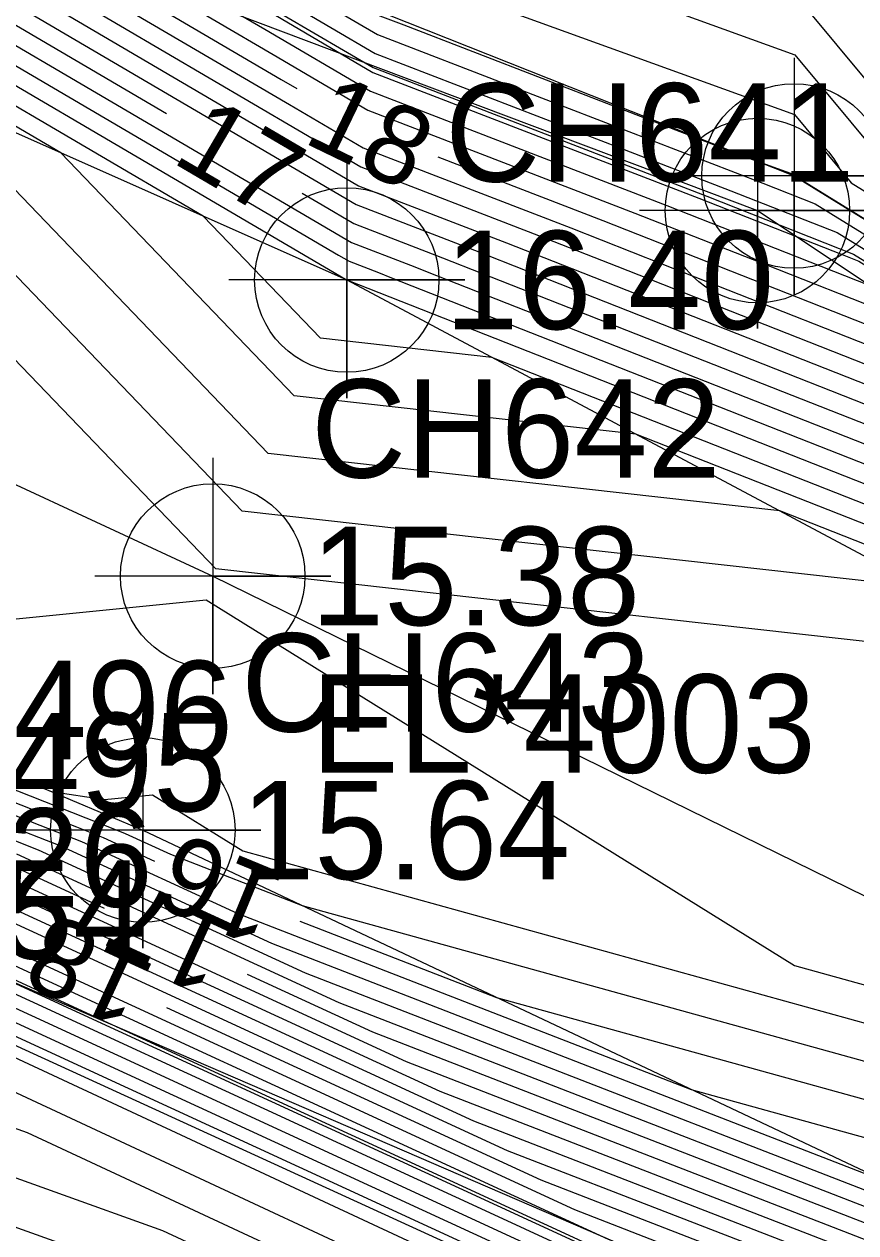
# Model space of a CAD drawing. Extents: x 2531902 to 2533249, y 715219 to 716099.
# Drawn here: x 2532970.37 to 2532991.51, y 715574.36 to 715605.07 of the extents above; entities that cross this region are included whole.
import ezdxf

# ---------------------------------------------------------------- set-up
doc = ezdxf.new("R2010")
doc.units = 0
for name, color, linetype in [('DTM Contours Major', 7, 'Continuous'), ('DTM Contours Major Text', 7, 'Continuous'), ('DTM Contours Minor', 7, 'Continuous'), ('Exist DTM Breakline', 7, 'Continuous'), ('Exist DTM Breakline Cogo Elevation', 7, 'Continuous'), ('Exist DTM Breakline Cogo Number', 7, 'Continuous'), ('Exist DTM Breakline Cogo Point CELL', 7, 'Continuous'), ('Exist DTM Breakline Underwater', 7, 'Continuous'), ('Exist DTM Breakline Underwater Cogo Elevation', 7, 'Continuous'), ('Exist DTM Breakline Underwater Cogo Number', 7, 'Continuous'), ('Exist DTM Breakline Underwater Cogo Point CELL', 7, 'Continuous'), ('Exist DTM Drainline', 7, 'Continuous'), ('Exist DTM Drainline Cogo Comment', 7, 'Continuous'), ('Exist DTM Drainline Cogo Elevation', 7, 'Continuous'), ('Exist DTM Drainline Cogo Number', 7, 'Continuous'), ('Exist DTM Drainline Cogo Point CELL', 7, 'Continuous'), ('Exist Hydro Stream or Body of Water', 7, 'Continuous'), ('Scratch_Level_2', 7, 'Continuous')]:
    doc.layers.add(name, color=color, linetype=linetype)

msp = doc.modelspace()

# ---------------------------------------------------------------- linework, layer by layer
at = {"layer": 'DTM Contours Major'}
for points in [[(2532884.404, 715645.945), (2532885.254, 715645.55), (2532885.603, 715645.403), (2532885.838, 715645.267), (2532885.985, 715645.191), (2532886.692, 715644.887), (2532887.513, 715644.534), (2532889.384, 715642.718), (2532895.366, 715639.435), (2532902.003, 715635.345), (2532906.965, 715632.403), (2532910.955, 715630.504), (2532912.824, 715629.386), (2532923.733, 715622.865), (2532928.329, 715620.368), (2532936.45, 715617.561), (2532951.253, 715612.726), (2532953.961, 715611.841), (2532954.16, 715611.776), (2532955.245, 715611.421), (2532967.329, 715606.707), (2532973.983, 715602.802)], [(2532886.882, 715645.092), (2532888.511, 715644.391), (2532889.864, 715643.808), (2532889.948, 715643.83), (2532890.459, 715643.78), (2532890.543, 715643.729), (2532892.076, 715642.784), (2532898.665, 715638.724), (2532907.034, 715633.763), (2532913.762, 715630.559), (2532916.915, 715628.674), (2532921.213, 715626.105), (2532929.02, 715621.863), (2532942.818, 715617.095), (2532948.649, 715615.19), (2532952.937, 715613.789), (2532953.252, 715613.687), (2532953.679, 715613.547), (2532972.72, 715606.119), (2532976.901, 715603.665), (2532977.295, 715603.434)], [(2532881.063, 715621.451), (2532900.228, 715613.278), (2532900.927, 715612.98), (2532904.255, 715611.694), (2532904.882, 715611.461), (2532919.177, 715606.148), (2532923.909, 715604.174), (2532925.144, 715603.677), (2532935.728, 715599.413), (2532939.197, 715598.139), (2532946.344, 715594.905), (2532946.607, 715594.786), (2532949.931, 715593.274), (2532971.696, 715584.677), (2532972.378, 715584.407), (2532973.68, 715583.807)], [(2532879.817, 715620.324), (2532881.521, 715619.613), (2532895.247, 715613.76), (2532897.071, 715612.983), (2532905.757, 715609.625), (2532907.394, 715609.016), (2532916.294, 715605.708), (2532924.012, 715602.49), (2532926.025, 715601.679), (2532932.615, 715599.024), (2532940.834, 715596.006), (2532945.284, 715593.993), (2532945.887, 715593.72), (2532953.507, 715590.253), (2532967.059, 715584.9), (2532969.618, 715583.889), (2532972.4, 715582.608)], [(2532946.87, 715617.429), (2532949.185, 715616.629), (2532951.913, 715615.738), (2532952.113, 715615.673), (2532964.207, 715610.955), (2532978.111, 715605.531), (2532979.345, 715604.806), (2532982.815, 715603.469), (2532989.141, 715601.029), (2532990.474, 715600.505), (2533006.727, 715590.482), (2533014.759, 715585.529), (2533016.174, 715584.657), (2533019.037, 715582.891), (2533020.493, 715582.065), (2533026.359, 715579.597), (2533029.394, 715578.257)], [(2533027.418, 715571.699), (2533027.176, 715571.946), (2533024.464, 715574.711), (2533004.98, 715585.771), (2533004.053, 715586.343), (2532998.79, 715589.588), (2532985.911, 715594.657), (2532977.232, 715595.627), (2532971.299, 715601.801), (2532961.938, 715607.296), (2532956.811, 715609.296), (2532955.068, 715609.865), (2532954.985, 715609.892), (2532953.857, 715610.261), (2532939.12, 715615.075)], [(2532980.883, 715601.698), (2532985.071, 715600.083), (2532987.721, 715599.04), (2532993.246, 715596.866), (2533011.19, 715585.8), (2533014.351, 715583.851), (2533020.078, 715580.601), (2533023.041, 715578.919), (2533028.859, 715576.471), (2533028.95, 715576.418)], [(2532977.433, 715600.777), (2532977.942, 715600.478), (2532978.745, 715600.007), (2532981.001, 715599.137), (2532981.993, 715598.747), (2532996.018, 715593.227), (2533007.622, 715586.072), (2533009.666, 715584.811), (2533024.201, 715576.56), (2533025.589, 715575.773), (2533028.313, 715574.627), (2533028.543, 715574.492)], [(2532994.03, 715555.97), (2532996.996, 715560), (2532990.752, 715563.725), (2532989.952, 715564.108), (2532985.16, 715570.051), (2532970.453, 715576.899), (2532964.736, 715578.943), (2532963.003, 715576.997), (2532958.708, 715578.708), (2532955.803, 715580), (2532957.483, 715581.528), (2532947.518, 715585.016), (2532942.705, 715587.122), (2532940.418, 715590.138), (2532936.555, 715591.75), (2532925.398, 715596.429), (2532923.547, 715596.608), (2532919.889, 715598.604), (2532917.722, 715599.441)], [(2532951.849, 715588.22), (2532960.66, 715584.212), (2532964.098, 715582.854), (2532976.998, 715576.911), (2532987.781, 715571.944), (2532991.344, 715570.562), (2532992.164, 715570.184), (2532992.969, 715569.812), (2533003.774, 715562.875), (2533014.776, 715555.81), (2533016.344, 715554.707)], [(2532977.376, 715582.282), (2532982.374, 715580.345), (2532998.782, 715575.801), (2533010.54, 715569.447), (2533019.732, 715560.393)], [(2532976.033, 715580.934), (2532979.22, 715579.466), (2532996.217, 715572.876), (2532997.295, 715572.458), (2532997.539, 715572.346), (2533000.818, 715570.24), (2533016.733, 715559.04), (2533018.242, 715557.978)], [(2532973.983, 715580.089), (2532983.5, 715575.705), (2532990.196, 715573.109), (2532994.32, 715571.51), (2532995.254, 715571.079), (2533007.797, 715563.025), (2533014.067, 715558.613), (2533017.293, 715556.342)]]:
    msp.add_lwpolyline(points, dxfattribs=at)
at = {"layer": 'DTM Contours Minor'}
for points in [[(2532953.849, 715617.426), (2532972.271, 715610.766), (2532976.567, 715609.811), (2532979.597, 715606.806), (2532982.828, 715606.874), (2532989.957, 715604.29), (2532992.804, 715600.868), (2533011.106, 715589.575), (2533016.59, 715586.59), (2533019.985, 715584.495), (2533023.232, 715581.822), (2533029.648, 715578.988)], [(2532951.845, 715616.587), (2532976.27, 715607.757), (2532978.162, 715607.337), (2532979.497, 715606.013), (2532980.92, 715606.043), (2532989.946, 715602.772), (2532991.387, 715601.038), (2533013.292, 715587.523), (2533016.032, 715586.032), (2533019.983, 715583.593), (2533021.601, 715582.262), (2533029.564, 715578.745)], [(2532952.426, 715615.248), (2532971.074, 715607.973), (2532977.032, 715605.649), (2532979.285, 715604.326), (2532985.616, 715601.886), (2532988.327, 715600.84), (2532991.029, 715599.777), (2532997.994, 715595.482), (2533014.046, 715585.583), (2533016.873, 715583.84), (2533018.1, 715583.083), (2533021.003, 715581.435), (2533026.064, 715579.307), (2533029.296, 715577.947)], [(2532952.739, 715614.823), (2532975.954, 715605.766), (2532976.276, 715605.578), (2532979.225, 715603.846), (2532987.513, 715600.651), (2532991.158, 715599.216), (2532991.583, 715599.049), (2533013.332, 715585.638), (2533017.163, 715583.275), (2533017.603, 715583.025), (2533021.512, 715580.806), (2533029.187, 715577.578), (2533029.194, 715577.574)], [(2532953.053, 715614.397), (2532974.876, 715605.884), (2532976.484, 715604.94), (2532979.165, 715603.367), (2532986.699, 715600.462), (2532990.013, 715599.158), (2532992.138, 715598.321), (2533012.618, 715585.692), (2533016.226, 715583.467), (2533018.428, 715582.217), (2533022.022, 715580.177), (2533029.078, 715577.209), (2533029.113, 715577.189)], [(2532953.366, 715613.972), (2532973.798, 715606.002), (2532976.693, 715604.303), (2532979.105, 715602.887), (2532985.885, 715600.272), (2532988.867, 715599.099), (2532992.692, 715597.594), (2533011.904, 715585.746), (2533015.289, 715583.659), (2533019.253, 715581.409), (2533022.532, 715579.548), (2533028.969, 715576.84), (2533029.031, 715576.804)], [(2532957.341, 715613.936), (2532979.189, 715605.413), (2532979.405, 715605.286), (2532980.014, 715605.052), (2532988.789, 715601.668), (2532989.935, 715601.253), (2532989.971, 715601.209), (2533013.971, 715586.401), (2533015.46, 715585.483), (2533015.473, 715585.475), (2533015.475, 715585.473), (2533019.974, 715582.699), (2533019.984, 715582.694), (2533020.022, 715582.678), (2533029.479, 715578.501)], [(2532968.273, 715613.775), (2532974.972, 715612.286), (2532979.697, 715607.6), (2532984.735, 715607.706), (2532989.969, 715605.809), (2532994.22, 715600.697), (2533008.921, 715591.626), (2533017.148, 715587.149), (2533019.988, 715585.396), (2533024.864, 715581.383), (2533029.733, 715579.232)], [(2532953.992, 715613.122), (2532971.641, 715606.237), (2532977.109, 715603.028), (2532978.985, 715601.927), (2532984.257, 715599.894), (2532986.576, 715598.982), (2532993.801, 715596.138), (2533010.477, 715585.855), (2533013.414, 715584.043), (2533020.902, 715579.793), (2533023.551, 715578.289), (2533028.75, 715576.102), (2533028.869, 715576.033)], [(2532954.305, 715612.697), (2532970.563, 715606.355), (2532977.318, 715602.39), (2532978.925, 715601.447), (2532983.443, 715599.705), (2532985.43, 715598.923), (2532994.355, 715595.41), (2533009.763, 715585.909), (2533012.477, 715584.235), (2533021.727, 715578.985), (2533024.06, 715577.66), (2533028.641, 715575.734), (2533028.787, 715575.648)], [(2533028.218, 715572.951), (2533027.876, 715573.151), (2533027.627, 715573.256), (2533027.5, 715573.328), (2533005.917, 715585.579), (2533004.767, 715586.289), (2532998.236, 715590.316), (2532982.253, 715596.606), (2532977.896, 715597.093), (2532974.918, 715600.193), (2532963.016, 715607.178)], [(2533028.299, 715573.337), (2533027.985, 715573.52), (2533027.118, 715573.885), (2533026.676, 715574.136), (2533006.854, 715585.387), (2533005.48, 715586.234), (2532997.682, 715591.043), (2532978.595, 715598.556), (2532978.56, 715598.559), (2532978.537, 715598.584), (2532964.094, 715607.06)], [(2532965.172, 715606.943), (2532978.359, 715599.203), (2532978.625, 715599.047), (2532979.373, 715598.759), (2532979.702, 715598.629), (2532997.127, 715591.771), (2533006.194, 715586.18), (2533007.791, 715585.195), (2533025.851, 715574.944), (2533026.608, 715574.514), (2533028.095, 715573.889), (2533028.381, 715573.722)], [(2533023.913, 715566.613), (2533023.884, 715566.643), (2533007.566, 715583.283), (2533002.168, 715586.347), (2533001.911, 715586.506), (2533000.454, 715587.404), (2532996.886, 715588.809), (2532975.24, 715591.229), (2532960.443, 715606.627)], [(2532966.251, 715606.825), (2532978.151, 715599.841), (2532978.685, 715599.527), (2532980.187, 715598.948), (2532980.848, 715598.688), (2532996.573, 715592.499), (2533006.908, 715586.126), (2533008.728, 715585.003), (2533025.026, 715575.752), (2533026.099, 715575.143), (2533028.204, 715574.258), (2533028.462, 715574.107)], [(2532968.407, 715606.59), (2532977.734, 715601.116), (2532978.805, 715600.487), (2532981.815, 715599.326), (2532983.139, 715598.805), (2532995.464, 715593.955), (2533008.335, 715586.017), (2533010.603, 715584.619), (2533023.377, 715577.368), (2533025.079, 715576.402), (2533028.422, 715574.996), (2533028.625, 715574.878)], [(2532969.485, 715606.472), (2532977.526, 715601.753), (2532978.865, 715600.967), (2532982.629, 715599.516), (2532984.285, 715598.864), (2532994.91, 715594.682), (2533009.049, 715585.963), (2533011.54, 715584.427), (2533022.552, 715578.176), (2533024.57, 715577.031), (2533028.532, 715575.365), (2533028.706, 715575.263)], [(2533025.081, 715568.308), (2533024.981, 715568.41), (2533013.199, 715580.426), (2533003.105, 715586.155), (2533002.625, 715586.451), (2532999.899, 715588.132), (2532993.228, 715590.758), (2532975.904, 715592.695), (2532964.062, 715605.019)], [(2533026.25, 715570.004), (2533026.079, 715570.178), (2533018.831, 715577.569), (2533004.043, 715585.963), (2533003.339, 715586.397), (2532999.345, 715588.86), (2532989.57, 715592.707), (2532976.568, 715594.161), (2532967.681, 715603.41)], [(2532948.501, 715594.482), (2532971.061, 715585.571), (2532972.404, 715585.371), (2532973.629, 715585.494), (2532975.926, 715584.066), (2532999.05, 715577.662), (2533018.088, 715567.375), (2533021.897, 715563.623)], [(2532949.216, 715593.878), (2532972.623, 715584.632), (2532972.93, 715584.51), (2532974.083, 715583.979), (2532977.429, 715582.682), (2532998.916, 715576.732), (2533014.314, 715568.411), (2533020.814, 715562.008)], [(2532950.646, 715592.67), (2532970.768, 715584.721), (2532971.826, 715584.303), (2532975.795, 715582.475), (2532987.319, 715578.007), (2532998.647, 715574.87), (2533006.766, 715570.483), (2533015.958, 715561.428), (2533018.866, 715559.382), (2533019.002, 715559.286)], [(2532967.018, 715589.645), (2532974.992, 715590.446), (2532989.945, 715581.152), (2532999.185, 715578.593), (2533021.862, 715566.339), (2533022.979, 715565.239)], [(2532968.913, 715584.811), (2532970.722, 715584.096), (2532977.507, 715580.971), (2532997.208, 715573.333), (2532998.379, 715573.008), (2532999.218, 715572.555), (2533000.168, 715571.619), (2533017.8, 715559.211), (2533018.622, 715558.632)], [(2532969.841, 715584.766), (2532971.274, 715584.2), (2532976.651, 715581.723), (2532992.263, 715575.67), (2532998.513, 715573.939), (2533002.992, 715571.519), (2533008.063, 715566.524), (2533018.333, 715559.296), (2533018.812, 715558.959)], [(2532970.17, 715583.993), (2532978.363, 715580.218), (2532997.421, 715572.83), (2532997.89, 715572.648), (2532997.996, 715572.599), (2532999.422, 715571.683), (2533017.266, 715559.125), (2533018.432, 715558.305)], [(2532967.962, 715583.579), (2532981.788, 715577.209), (2532992.605, 715573.016), (2532995.51, 715571.89), (2532996.168, 715571.586), (2533005.005, 715565.911), (2533015.133, 715558.784), (2533017.673, 715556.997)], [(2532968.514, 715583.682), (2532980.932, 715577.962), (2532993.809, 715572.969), (2532996.105, 715572.079), (2532996.625, 715571.839), (2533003.61, 715567.354), (2533015.666, 715558.869), (2533017.863, 715557.324)], [(2532969.066, 715583.786), (2532980.076, 715578.714), (2532995.013, 715572.923), (2532996.7, 715572.269), (2532997.082, 715572.092), (2533002.214, 715568.797), (2533016.2, 715558.955), (2533018.052, 715557.651)], [(2532966.306, 715583.268), (2532984.357, 715574.953), (2532988.992, 715573.155), (2532993.724, 715571.321), (2532994.797, 715570.825), (2533009.193, 715561.582), (2533013.533, 715558.528), (2533017.103, 715556.015)], [(2532967.41, 715583.475), (2532982.644, 715576.457), (2532991.401, 715573.062), (2532994.915, 715571.7), (2532995.711, 715571.332), (2533006.401, 715564.468), (2533014.6, 715558.698), (2533017.483, 715556.669)], [(2532964.65, 715582.957), (2532982.303, 715574.825), (2532986.925, 715572.696), (2532991.939, 715570.752), (2532992.291, 715570.59), (2532993.426, 715570.065), (2533008.665, 715560.281), (2533013.38, 715557.253), (2533016.534, 715555.034)], [(2532965.202, 715583.061), (2532986.069, 715573.448), (2532986.584, 715573.249), (2532992.534, 715570.942), (2532993.883, 715570.319), (2533011.985, 715558.696), (2533012.467, 715558.357), (2533016.723, 715555.361)], [(2532965.754, 715583.165), (2532985.213, 715574.2), (2532987.788, 715573.202), (2532993.129, 715571.131), (2532994.34, 715570.572), (2533010.589, 715560.139), (2533013, 715558.442), (2533016.913, 715555.688)], [(2532963.546, 715582.75), (2532971.692, 715578.998), (2532988.637, 715571.192), (2532990.749, 715570.373), (2532992.038, 715569.778), (2532992.512, 715569.559), (2532998.882, 715565.469), (2533015.963, 715554.501), (2533016.099, 715554.404), (2533016.111, 715554.352)], [(2532963.584, 715581.862), (2532988.872, 715570.087), (2532989.898, 715568.815), (2532991.613, 715567.992), (2532994.386, 715566.338), (2533006.193, 715557.847), (2533007.391, 715552.609), (2533000, 715553.192), (2532998.647, 715551.353)], [(2532966.386, 715581.084), (2532989.493, 715570.439), (2532990.154, 715570.183), (2532991.911, 715569.372), (2532992.055, 715569.305), (2532993.991, 715568.062), (2532999.181, 715564.73), (2533011.146, 715556.125), (2533012.19, 715551.56)], [(2532967.019, 715579.38), (2532987.016, 715570.069), (2532989.925, 715566.461), (2532991.183, 715565.859), (2532998.876, 715561.269), (2533001.24, 715559.569), (2533001.48, 715558.52), (2533000, 715558.637), (2532996.338, 715553.662)], [(2532991.721, 715558.279), (2532992.988, 715560), (2532990.321, 715561.591), (2532989.98, 715561.755), (2532983.304, 715570.032), (2532973.887, 715574.417), (2532965.671, 715577.356)], [(2532987.497, 715560), (2532988.692, 715560.654), (2532987.541, 715562.459), (2532981.448, 715570.014), (2532977.322, 715571.935), (2532966.605, 715575.769)]]:
    msp.add_lwpolyline(points, dxfattribs=at)
at = {"layer": 'Exist DTM Breakline'}
for points in [[(2532892.328, 715646.649), (2532892.824, 715644.229), (2532893.495, 715643.959), (2532907.123, 715635.526), (2532917.688, 715630.637), (2532930.112, 715624.224), (2532951.535, 715616.457), (2532989.934, 715601.214), (2533019.98, 715582.698), (2533029.354, 715578.142)], [(2532713.668, 715632.91), (2532738.883, 715624.395), (2532759.246, 715620.539), (2532773.868, 715619.638), (2532797.122, 715620.541), (2532830.298, 715626.45), (2532834.772, 715629.357), (2532845.901, 715630.257), (2532852.301, 715627.724), (2532853.675, 715626.881), (2532873.942, 715617.949), (2532888.735, 715612.988), (2532909.367, 715604.653), (2532924.285, 715597.984), (2532944.343, 715591.433), (2532962.6, 715582.573), (2532991.856, 715569.195), (2533016.156, 715554.384)]]:
    msp.add_lwpolyline(points, dxfattribs=at)
at = {"layer": 'Exist DTM Breakline Cogo Point CELL'}
for points in [[(2532989.934, 715604.214), (2532989.934, 715598.214), (2532989.934, 715601.214), (2532992.934, 715601.214), (2532986.934, 715601.214)], [(2532989.004, 715603.335), (2532989.004, 715597.335), (2532989.004, 715600.335), (2532992.004, 715600.335), (2532986.004, 715600.335)]]:
    msp.add_lwpolyline(points, dxfattribs=at)
for centre in [(2532989.934, 715601.214), (2532989.004, 715600.335)]:
    msp.add_circle(centre, 2.344, dxfattribs=at)
at = {"layer": 'Exist DTM Breakline Underwater'}
for points in [[(2532646.748, 715755.182), (2532668.676, 715717.147), (2532677.241, 715702.567), (2532689.842, 715666.582), (2532701.723, 715652.924), (2532713.134, 715647.155), (2532737.59, 715643.253), (2532756.176, 715636.457), (2532783.406, 715639.452), (2532803.254, 715642.171), (2532813.801, 715644.931), (2532836.277, 715651.081), (2532865.559, 715653.815), (2532885.826, 715645.124), (2532889.946, 715643.683), (2532906.865, 715630.423), (2532927.34, 715618.228), (2532957.965, 715607.729), (2532978.566, 715598.571), (2533001.091, 715586.568), (2533028.19, 715572.821)], [(2532642.404, 715750.56), (2532658.799, 715717.787), (2532669.356, 715695.376), (2532679.885, 715666.767), (2532697.228, 715643.446), (2532713.346, 715638.817), (2532732.829, 715632.464), (2532756.843, 715626.148), (2532779.072, 715626.28), (2532796.688, 715625.652), (2532823.757, 715631.859), (2532837.11, 715635.289), (2532855.521, 715634.196), (2532877.341, 715623.453), (2532903.322, 715612.979), (2532923.748, 715606.844), (2532938.002, 715599.697), (2532947.164, 715595.611), (2532973.382, 715584.595), (2532998.348, 715572.794), (2533019.077, 715559.415)]]:
    msp.add_lwpolyline(points, dxfattribs=at)
at = {"layer": 'Exist DTM Breakline Underwater Cogo Point CELL'}
for points in [[(2532978.566, 715601.571), (2532978.566, 715595.571), (2532978.566, 715598.571), (2532981.566, 715598.571), (2532975.566, 715598.571)], [(2532973.382, 715587.595), (2532973.382, 715581.595), (2532973.382, 715584.595), (2532976.382, 715584.595), (2532970.382, 715584.595)]]:
    msp.add_lwpolyline(points, dxfattribs=at)
for centre in [(2532978.566, 715598.571), (2532973.382, 715584.595)]:
    msp.add_circle(centre, 2.344, dxfattribs=at)
at = {"layer": 'Exist DTM Drainline'}
msp.add_lwpolyline([(2532712.089, 715642.317), (2532734.218, 715637.287), (2532753.576, 715632.211), (2532781.659, 715633.208), (2532801.91, 715635.068), (2532816.971, 715637.962), (2532839.573, 715644.872), (2532859.48, 715643.736), (2532879.315, 715631.66), (2532904.837, 715623.619), (2532925.407, 715612.713), (2532951.291, 715602.124), (2532975.159, 715591.05), (2532999.274, 715579.213), (2533023.429, 715565.909)], dxfattribs=at)
at = {"layer": 'Exist DTM Drainline Cogo Point CELL'}
msp.add_lwpolyline([(2532975.159, 715594.05), (2532975.159, 715588.05), (2532975.159, 715591.05), (2532978.159, 715591.05), (2532972.159, 715591.05)], dxfattribs=at)
msp.add_circle((2532975.159, 715591.05), 2.344, dxfattribs=at)
at = {"layer": 'Exist Hydro Stream or Body of Water'}
for points in [[(2532952.661, 715614.929), (2532976.224, 715605.737), (2532979.24, 715603.966), (2532987.717, 715600.698), (2532991.445, 715599.231), (2533013.51, 715585.624), (2533017.397, 715583.227), (2533021.385, 715580.964), (2533029.215, 715577.67)], [(2532965.064, 715583.035), (2532986.283, 715573.26), (2532992.386, 715570.894), (2532993.769, 715570.255), (2533012.334, 715558.335), (2533016.676, 715555.279)]]:
    msp.add_lwpolyline(points, dxfattribs=at)
at = {"layer": 'Scratch_Level_2'}
for points in [[(2532888.673, 715646.27), (2532890.953, 715646.451), (2532891.078, 715645.138), (2532893.279, 715642.616), (2532904.807, 715634.438), (2532916.512, 715629.517), (2532928.719, 715621.672), (2532951.454, 715614.479), (2532989.004, 715600.335), (2533019.7, 715579.89), (2533027.94, 715575.202)], [(2532714.664, 715634.736), (2532739.321, 715626.311), (2532759.871, 715623.13), (2532773.772, 715622.161), (2532797.407, 715622.564), (2532828.795, 715628.744), (2532834.22, 715630.983), (2532845.975, 715632.207), (2532853.028, 715629.31), (2532854.542, 715628.512), (2532875.028, 715620.214), (2532888.893, 715614.569), (2532909.676, 715606.722), (2532925.335, 715600.738), (2532945.352, 715592.461), (2532962.769, 715583.896), (2532993.283, 715570.726), (2533017.454, 715556.427)]]:
    msp.add_lwpolyline(points, dxfattribs=at)

# ---------------------------------------------------------------- texts
at = {"layer": 'DTM Contours Major Text'}
for s, rotation, p in [('18', 334.183, (2532977.414, 715602.088)), ('17', 329.5914, (2532974.081, 715601.585)), ('16', 157.5815, (2532977.094, 715583.434)), ('17', 155.2655, (2532975.815, 715582.136)), ('18', 155.2655, (2532973.765, 715581.291))]:
    msp.add_text(s, height=2, rotation=rotation, dxfattribs=at).set_placement(p)
at = {"layer": 'Exist DTM Breakline Cogo Elevation'}
for s, p in [('17.26', (2532965.269, 715582.646)), ('19.54', (2532965.1, 715581.323))]:
    msp.add_text(s, height=2.5, dxfattribs=at).set_placement(p)
at = {"layer": 'Exist DTM Breakline Cogo Number'}
for s, p in [('CH496', (2532965.269, 715586.396)), ('CH495', (2532965.1, 715585.073))]:
    msp.add_text(s, height=2.5, dxfattribs=at).set_placement(p)
at = {"layer": 'Exist DTM Breakline Underwater Cogo Elevation'}
for s, p in [('16.40', (2532981.066, 715597.321)), ('15.64', (2532975.882, 715583.345))]:
    msp.add_text(s, height=2.5, dxfattribs=at).set_placement(p)
at = {"layer": 'Exist DTM Breakline Underwater Cogo Number'}
for s, p in [('CH641', (2532981.066, 715601.071)), ('CH643', (2532975.882, 715587.095))]:
    msp.add_text(s, height=2.5, dxfattribs=at).set_placement(p)
at = {"layer": 'Exist DTM Drainline Cogo Comment'}
msp.add_text('EL*4003', height=2.5, dxfattribs=at).set_placement((2532977.659, 715586.05))
at = {"layer": 'Exist DTM Drainline Cogo Elevation'}
msp.add_text('15.38', height=2.5, dxfattribs=at).set_placement((2532977.659, 715589.8))
at = {"layer": 'Exist DTM Drainline Cogo Number'}
msp.add_text('CH642', height=2.5, dxfattribs=at).set_placement((2532977.659, 715593.55))

doc.saveas('drawing.dxf')
